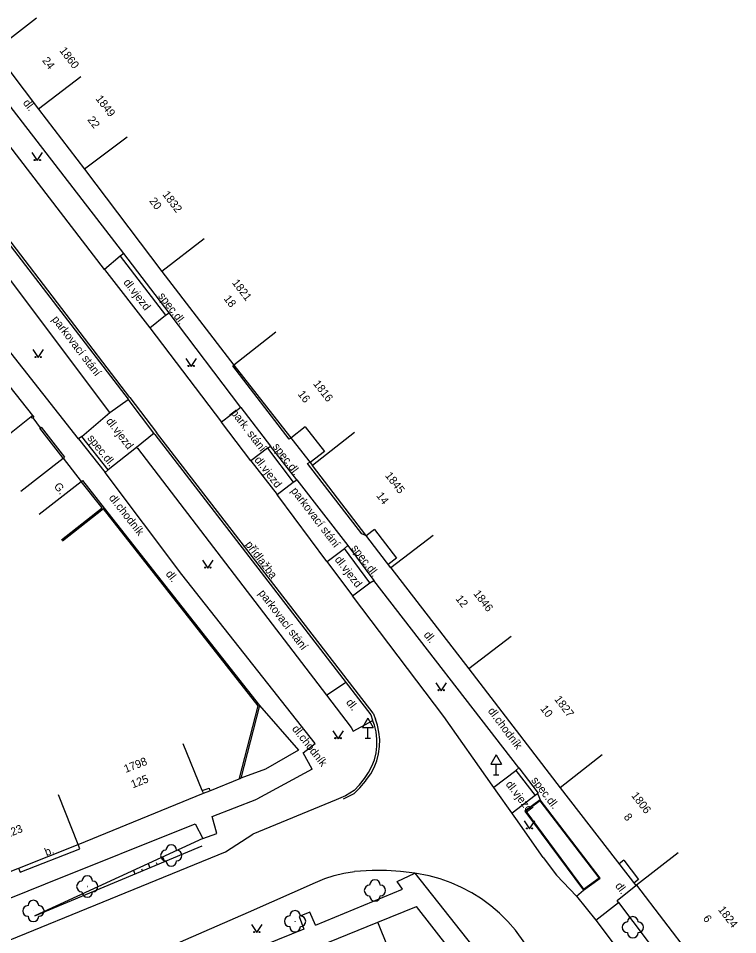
# Model space of a CAD drawing. Extents: x -584400 to -581602, y -1210894 to -1208793.
# Drawn here: x -582330.6 to -582263.1, y -1209260.4 to -1209174.5 of the extents above; entities that cross this region are included whole.
import ezdxf

# ---------------------------------------------------------------- set-up
doc = ezdxf.new("R2010")
doc.units = 0
for name, color, linetype in [('BUDOVY_MĚŘ', 7, 'Continuous'), ('POMOC_POPIS', 7, 'Continuous'), ('ROZHRANÍ_PLOCH', 7, 'Continuous'), ('VÝŠKOPIS', 7, 'Continuous'), ('ZELEŇ', 7, 'Continuous'), ('ZN_DOPLŇKOVÉ', 7, 'Continuous'), ('ZN_KULTUR', 7, 'Continuous'), ('Č_POPIS_EVID', 7, 'Continuous')]:
    doc.layers.add(name, color=color, linetype=linetype)

msp = doc.modelspace()

# ---------------------------------------------------------------- linework, layer by layer
at = {"layer": 'BUDOVY_MĚŘ'}
for points in [[(-582328.89, -1209174.46), (-582332.85, -1209177.52)], [(-582332.85, -1209177.52), (-582328.68, -1209182.98)], [(-582324.71, -1209179.95), (-582328.68, -1209182.98)], [(-582328.68, -1209182.98), (-582324.36, -1209188.61)], [(-582320.38, -1209185.6), (-582324.36, -1209188.61)], [(-582324.36, -1209188.61), (-582317.11, -1209198.19)], [(-582313.15, -1209195.14), (-582317.11, -1209198.19)], [(-582317.11, -1209198.19), (-582310.36, -1209206.96)], [(-582335.8, -1209203.46), (-582329.26, -1209211.68)], [(-582306.42, -1209203.89), (-582310.36, -1209206.96)], [(-582310.36, -1209206.96), (-582303.01, -1209216.37)], [(-582333.17, -1209214.79), (-582329.38, -1209211.78), (-582329.26, -1209211.68)], [(-582299.07, -1209213.3), (-582303.01, -1209216.37)], [(-582330.33, -1209218.77), (-582326.38, -1209215.7), (-582324.69, -1209217.88)], [(-582295.66, -1209225.97), (-582303.01, -1209216.37)], [(-582328.63, -1209220.95), (-582324.69, -1209217.88)], [(-582291.69, -1209222.93), (-582295.66, -1209225.97)], [(-582295.66, -1209225.97), (-582288.32, -1209235.45)], [(-582284.35, -1209232.4), (-582288.32, -1209235.45)], [(-582288.32, -1209235.45), (-582279.78, -1209246.58)], [(-582324.97, -1209251.9), (-582313.23, -1209247.09), (-582313.33, -1209246.86), (-582315.13, -1209242.46)], [(-582275.83, -1209243.51), (-582279.78, -1209246.58)], [(-582279.78, -1209246.58), (-582272.67, -1209255.76)], [(-582324.97, -1209251.9), (-582326.8, -1209247.25)], [(-582336.16, -1209256.33), (-582324.97, -1209251.9)], [(-582268.71, -1209252.7), (-582272.61, -1209255.72)], [(-582272.61, -1209255.72), (-582272.67, -1209255.76)], [(-582272.61, -1209255.72), (-582265.01, -1209265.65)], [(-582296.87, -1209259.19), (-582293.23, -1209257.73)], [(-582286.83, -1209265.95), (-582293.23, -1209257.73)], [(-582307.08, -1209263.34), (-582296.87, -1209259.19)], [(-582294.99, -1209263.83), (-582296.87, -1209259.19)]]:
    msp.add_lwpolyline(points, dxfattribs=at)
at = {"layer": 'ROZHRANÍ_PLOCH'}
for points in [[(-582320.69, -1209196.5), (-582332.74, -1209180.9)], [(-582322.49, -1209197.99), (-582334.59, -1209182.28)], [(-582332.28, -1209194.55), (-582320.28, -1209210.17)], [(-582320.12, -1209210.02), (-582332.07, -1209194.39)], [(-582321.99, -1209211.41), (-582331.51, -1209198.77), (-582331.3, -1209195.83)], [(-582321.03, -1209196.76), (-582322.49, -1209197.99)], [(-582320.69, -1209196.5), (-582321.03, -1209196.76)], [(-582321.03, -1209196.76), (-582316.79, -1209202.29)], [(-582316.45, -1209202.07), (-582320.69, -1209196.5)], [(-582324.93, -1209213.89), (-582337.19, -1209198.36)], [(-582322.49, -1209197.99), (-582318.26, -1209203.46)], [(-582318.26, -1209203.46), (-582316.79, -1209202.29)], [(-582316.79, -1209202.29), (-582316.45, -1209202.07)], [(-582309.73, -1209210.93), (-582316.45, -1209202.07)], [(-582318.26, -1209203.46), (-582311.54, -1209212.31)], [(-582305, -1209213.8), (-582305.17, -1209213.92), (-582310.47, -1209207.04), (-582310.3, -1209206.91)], [(-582321.99, -1209211.41), (-582320.27, -1209210.18)], [(-582317.77, -1209213.46), (-582320.28, -1209210.17)], [(-582320.12, -1209210.02), (-582317.61, -1209213.3)], [(-582324.64, -1209213.65), (-582321.99, -1209211.41)], [(-582309.73, -1209210.93), (-582311.54, -1209212.31)], [(-582309.73, -1209210.93), (-582306.92, -1209214.56)], [(-582308.77, -1209215.94), (-582311.54, -1209212.31)], [(-582303.68, -1209212.76), (-582305.02, -1209213.81)], [(-582303.68, -1209212.76), (-582301.88, -1209215.07), (-582303.22, -1209216.11)], [(-582324.64, -1209213.65), (-582324.93, -1209213.89)], [(-582324.93, -1209213.89), (-582322.45, -1209217.03)], [(-582322.15, -1209216.77), (-582324.64, -1209213.65)], [(-582317.85, -1209213.35), (-582319.5, -1209214.68)], [(-582317.77, -1209213.46), (-582297.51, -1209239.75), (-582297.36, -1209240.26)], [(-582297.31, -1209239.61), (-582317.61, -1209213.3)], [(-582319.5, -1209214.68), (-582322.15, -1209216.77)], [(-582319.5, -1209214.68), (-582319.42, -1209214.75), (-582301.69, -1209237.91)], [(-582307.21, -1209214.76), (-582308.77, -1209215.94)], [(-582307.21, -1209214.76), (-582306.92, -1209214.56)], [(-582307.21, -1209214.76), (-582304.8, -1209217.94)], [(-582304.46, -1209217.71), (-582306.92, -1209214.56)], [(-582308.77, -1209215.94), (-582306.31, -1209219.1)], [(-582297.87, -1209223.01), (-582298.36, -1209222.8), (-582303.45, -1209216.19), (-582303.26, -1209216.06)], [(-582322.45, -1209217.03), (-582322.15, -1209216.77)], [(-582315.25, -1209226.59), (-582322.45, -1209217.03)], [(-582306.31, -1209219.1), (-582304.8, -1209217.94)], [(-582304.8, -1209217.94), (-582304.46, -1209217.71)], [(-582304.46, -1209217.71), (-582299.67, -1209223.88)], [(-582301.65, -1209225.37), (-582306.25, -1209219.19), (-582306.31, -1209219.1)], [(-582297.18, -1209222.38), (-582297.96, -1209222.98)], [(-582297.18, -1209222.38), (-582295.12, -1209225.07), (-582295.89, -1209225.67)], [(-582301.63, -1209225.39), (-582299.99, -1209224.15)], [(-582299.99, -1209224.15), (-582299.67, -1209223.88)], [(-582297.62, -1209227.38), (-582299.99, -1209224.15)], [(-582299.67, -1209223.88), (-582297.24, -1209227.17)], [(-582301.65, -1209225.37), (-582299.24, -1209228.59)], [(-582303.04, -1209244.86), (-582303.86, -1209243.32), (-582302.76, -1209242.45), (-582315.25, -1209226.59)], [(-582299.24, -1209228.6), (-582297.62, -1209227.38)], [(-582297.62, -1209227.38), (-582297.24, -1209227.17)], [(-582283.65, -1209244.72), (-582297.24, -1209227.17)], [(-582281.36, -1209253.14), (-582283.93, -1209249.46), (-582286.15, -1209246.33), (-582290.68, -1209239.92), (-582299.24, -1209228.59)], [(-582301.69, -1209237.91), (-582299.88, -1209236.68)], [(-582301.69, -1209237.91), (-582299.37, -1209240.95), (-582299.17, -1209241.27), (-582297.35, -1209240.28)], [(-582307.98, -1209238.89), (-582304.32, -1209243.05), (-582307.41, -1209244.85), (-582309.73, -1209245.7)], [(-582297.31, -1209239.61), (-582297.1, -1209240.16)], [(-582298.11, -1209245.71), (-582297.73, -1209245.17), (-582297.43, -1209244.58), (-582297.19, -1209243.97), (-582297.03, -1209243.33), (-582296.95, -1209242.68), (-582296.95, -1209242.02), (-582297.03, -1209241.36), (-582297.19, -1209240.72), (-582297.36, -1209240.26)], [(-582297.92, -1209245.82), (-582297.53, -1209245.27), (-582297.21, -1209244.68), (-582296.97, -1209244.05), (-582296.8, -1209243.4), (-582296.7, -1209242.73), (-582296.69, -1209242.05), (-582296.76, -1209241.38), (-582296.91, -1209240.73), (-582297.1, -1209240.16)], [(-582303.04, -1209244.86), (-582308.2, -1209247.65)], [(-582283.94, -1209244.97), (-582283.65, -1209244.72)], [(-582283.65, -1209244.72), (-582281.83, -1209247.1), (-582281.9, -1209247.17)], [(-582299.09, -1209246.85), (-582298.58, -1209246.32), (-582298.13, -1209245.73), (-582298.11, -1209245.71)], [(-582285.99, -1209246.54), (-582283.94, -1209244.97)], [(-582283.94, -1209244.97), (-582282.1, -1209247.31)], [(-582299.13, -1209247.16), (-582298.56, -1209246.6), (-582298.03, -1209245.98), (-582297.92, -1209245.82)], [(-582299.09, -1209246.85), (-582299.9, -1209247.35), (-582300.78, -1209247.73), (-582308.6, -1209250.94)], [(-582299.13, -1209247.16), (-582300.11, -1209247.67)], [(-582282.1, -1209247.31), (-582284.27, -1209248.98)], [(-582281.9, -1209247.17), (-582282.1, -1209247.31)], [(-582281.9, -1209247.17), (-582281.82, -1209247.26)], [(-582281.82, -1209247.26), (-582281.63, -1209247.72)], [(-582313.27, -1209251.33), (-582311.98, -1209250.89), (-582312.4, -1209249.28), (-582308.2, -1209247.65)], [(-582281.63, -1209247.72), (-582283.08, -1209248.77), (-582277.59, -1209256.18)], [(-582281.65, -1209247.82), (-582282.99, -1209248.79), (-582277.57, -1209256.09), (-582276.11, -1209255.04), (-582281.65, -1209247.82)], [(-582277.59, -1209256.18), (-582276.01, -1209255.05), (-582281.63, -1209247.72)], [(-582354.55, -1209266.27), (-582328.04, -1209255.6), (-582313.99, -1209249.96), (-582313.27, -1209251.33)], [(-582370.5, -1209276), (-582364.44, -1209274.31), (-582342.86, -1209265.53), (-582311.15, -1209252.59), (-582308.6, -1209250.94)], [(-582330.56, -1209254.12), (-582330.41, -1209254.51), (-582324.81, -1209252.3), (-582324.97, -1209251.9)], [(-582281.36, -1209253.14), (-582280.1, -1209254.77)], [(-582273.81, -1209253.37), (-582274.25, -1209253.71)], [(-582273.81, -1209253.37), (-582272.41, -1209255.18), (-582272.85, -1209255.52)], [(-582293.41, -1209254.6), (-582294.73, -1209254.43), (-582296.07, -1209254.34), (-582297.4, -1209254.33), (-582299.06, -1209254.43)], [(-582319.54, -1209262.83), (-582309.01, -1209258.25), (-582302.7, -1209255.48), (-582301.84, -1209255.1), (-582300.96, -1209254.8), (-582300.05, -1209254.58), (-582299.06, -1209254.43)], [(-582302.72, -1209259.46), (-582294.57, -1209256.1), (-582295.06, -1209255.37), (-582293.41, -1209254.6), (-582286.91, -1209262.8)], [(-582272.97, -1209274.73), (-582276.9, -1209269.78), (-582283.97, -1209259.95), (-582284.68, -1209259.13), (-582285.45, -1209258.36), (-582286.27, -1209257.66), (-582287.14, -1209257.01), (-582288.05, -1209256.44), (-582289.01, -1209255.93), (-582290, -1209255.49), (-582291.02, -1209255.13), (-582292.07, -1209254.85), (-582293.41, -1209254.6)], [(-582280.1, -1209254.77), (-582278.25, -1209256.74)], [(-582274.29, -1209257.36), (-582274.44, -1209257.16), (-582272.67, -1209255.76)], [(-582278.25, -1209256.74), (-582277.59, -1209256.18)], [(-582278.25, -1209256.74), (-582276.41, -1209259)], [(-582276.41, -1209259), (-582274.29, -1209257.36)], [(-582274.29, -1209257.36), (-582268.83, -1209264.58)], [(-582302.72, -1209259.46), (-582303.23, -1209258.25), (-582304.26, -1209258.66), (-582303.81, -1209259.86), (-582315.84, -1209264.73)], [(-582276.41, -1209259), (-582271.31, -1209265.8)]]:
    msp.add_lwpolyline(points, dxfattribs=at)
at = {"layer": 'VÝŠKOPIS'}
for points in [[(-582313.27, -1209251.33), (-582329.04, -1209258.58), (-582313.34, -1209252.03)], [(-582317.06, -1209253.07), (-582316.88, -1209253.5)], [(-582319.78, -1209254.33), (-582319.65, -1209254.66)], [(-582319.03, -1209254.19), (-582318.95, -1209254.37)], [(-582318.42, -1209253.7), (-582318.26, -1209254.08)], [(-582317.66, -1209253.59), (-582317.57, -1209253.79)]]:
    msp.add_lwpolyline(points, dxfattribs=at)
at = {"layer": 'ZELEŇ'}
for centre in [(-582316.24, -1209252.94), (-582324.11, -1209255.84), (-582297.14, -1209256.22), (-582329.17, -1209258.14), (-582304.63, -1209259.11), (-582272.96, -1209259.67)]:
    msp.add_circle(centre, 0.0005, dxfattribs=at)
for centre, start, end in [((-582316.74, -1209252.94), 89.99999, 269.99999), ((-582316.24, -1209252.44), 0, 179.99999), ((-582315.74, -1209252.94), 270, 89.99999), ((-582316.24, -1209253.44), 179.99999, 359.99999), ((-582324.11, -1209255.34), 0, 179.99999), ((-582297.14, -1209255.72), 0, 179.99999), ((-582324.61, -1209255.84), 89.99999, 269.99999), ((-582323.61, -1209255.84), 270, 89.99999), ((-582297.64, -1209256.22), 89.99999, 269.99999), ((-582296.64, -1209256.22), 270, 89.99999), ((-582324.11, -1209256.34), 179.99999, 359.99999), ((-582297.14, -1209256.72), 179.99999, 359.99999), ((-582329.67, -1209258.14), 89.99999, 269.99999), ((-582329.17, -1209257.64), 0, 179.99999), ((-582328.67, -1209258.14), 270, 89.99999), ((-582329.17, -1209258.64), 179.99999, 359.99999), ((-582305.13, -1209259.11), 89.99999, 269.99999), ((-582304.63, -1209258.61), 0, 179.99999), ((-582304.13, -1209259.11), 270, 89.99999), ((-582272.96, -1209259.17), 0, 179.99999), ((-582273.46, -1209259.67), 89.99999, 269.99999), ((-582272.46, -1209259.67), 270, 89.99999), ((-582304.63, -1209259.61), 179.99999, 359.99999), ((-582272.96, -1209260.17), 179.99999, 359.99999)]:
    msp.add_arc(centre, 0.5, start, end, dxfattribs=at)
at = {"layer": 'ZN_DOPLŇKOVÉ'}
for p, q in [((-582297.8, -1209240.074), (-582298.3, -1209240.94)), ((-582297.8, -1209240.074), (-582297.3, -1209240.94)), ((-582298.3, -1209240.94), (-582297.3, -1209240.94)), ((-582297.8, -1209241.94), (-582297.8, -1209240.94)), ((-582298.05, -1209241.94), (-582297.55, -1209241.94)), ((-582285.77, -1209243.504), (-582286.27, -1209244.37)), ((-582285.77, -1209243.504), (-582285.27, -1209244.37)), ((-582286.27, -1209244.37), (-582285.27, -1209244.37)), ((-582285.77, -1209245.37), (-582285.77, -1209244.37)), ((-582286.02, -1209245.37), (-582285.52, -1209245.37))]:
    msp.add_line(p, q, dxfattribs=at)
for points in [[(-582329.25, -1209211.95), (-582329.38, -1209211.78)], [(-582329.26, -1209211.68), (-582329.13, -1209211.86)], [(-582329.25, -1209211.95), (-582329.13, -1209211.86)], [(-582328.49, -1209212.84), (-582329.19, -1209211.9)], [(-582328.55, -1209212.89), (-582328.44, -1209212.8), (-582326.26, -1209215.61)], [(-582326.38, -1209215.7), (-582328.55, -1209212.89)], [(-582326.38, -1209215.7), (-582326.26, -1209215.61)], [(-582326.54, -1209223.35), (-582322.73, -1209220.34), (-582324.69, -1209217.88)], [(-582324.69, -1209217.88), (-582324.57, -1209217.78), (-582322.52, -1209220.37), (-582322.6, -1209220.43)], [(-582322.6, -1209220.43), (-582326.44, -1209223.47)], [(-582309.83, -1209245.68), (-582308.09, -1209238.91), (-582322.6, -1209220.43)], [(-582322.52, -1209220.37), (-582307.98, -1209238.89), (-582309.73, -1209245.7)], [(-582312.61, -1209246.88), (-582309.73, -1209245.7)], [(-582309.83, -1209245.68), (-582309.73, -1209245.7)], [(-582313.33, -1209246.86), (-582312.69, -1209246.64), (-582312.61, -1209246.88)], [(-582313.23, -1209247.09), (-582312.61, -1209246.88)]]:
    msp.add_lwpolyline(points, dxfattribs=at)
at = {"layer": 'ZN_KULTUR'}
for points in [[(-582329.3, -1209187.05), (-582328.8, -1209187.8), (-582328.3, -1209187.05)], [(-582329.23, -1209205.52), (-582328.73, -1209206.27), (-582328.23, -1209205.52)], [(-582314.88, -1209206.35), (-582314.38, -1209207.1), (-582313.88, -1209206.35)], [(-582313.31, -1209225.25), (-582312.81, -1209226), (-582312.31, -1209225.25)], [(-582291.44, -1209236.74), (-582290.94, -1209237.49), (-582290.44, -1209236.74)], [(-582301.1, -1209241.24), (-582300.6, -1209241.99), (-582300.1, -1209241.24)], [(-582283.14, -1209249.7), (-582282.64, -1209250.45), (-582282.14, -1209249.7)], [(-582308.72, -1209259.42), (-582308.22, -1209260.17), (-582307.72, -1209259.42)]]:
    msp.add_lwpolyline(points, dxfattribs=at)
for centre in [(-582329.05, -1209187.75), (-582328.55, -1209187.75), (-582328.98, -1209206.22), (-582328.48, -1209206.22), (-582314.63, -1209207.05), (-582314.13, -1209207.05), (-582313.06, -1209225.95), (-582312.56, -1209225.95), (-582291.19, -1209237.44), (-582290.69, -1209237.44), (-582300.85, -1209241.94), (-582300.35, -1209241.94), (-582282.89, -1209250.4), (-582282.39, -1209250.4), (-582308.47, -1209260.12), (-582307.97, -1209260.12)]:
    msp.add_circle(centre, 0.05, dxfattribs=at)

# ---------------------------------------------------------------- texts
at = {"layer": 'POMOC_POPIS'}
for s, rotation, p in [('dl.', 307.29692, (-582330.19, -1209182.39)), ('dl.vjezd', 307.78336, (-582320.77, -1209199.23)), ('spec.dl.', 307.32574, (-582317.51, -1209200.5)), ('parkovací stání', 307.44314, (-582327.47, -1209202.69)), ('park. stání', 307.44314, (-582310.69, -1209211.44)), ('dl.vjezd', 307.78336, (-582322.39, -1209212.25)), ('spec.dl.', 308.35557, (-582324.15, -1209213.83)), ('spec.dl.', 307.32574, (-582306.77, -1209214.62)), ('dl.vjezd', 307.78336, (-582308.48, -1209215.87)), ('G.', 308.11241, (-582327.29, -1209218.34)), ('dl.chodník', 308.20614, (-582322.13, -1209219.43)), ('parkovací stání', 307.44314, (-582305.06, -1209218.76)), ('přídlažba', 307.44314, (-582309.34, -1209223.79)), ('spec.dl.', 307.32574, (-582299.4, -1209224.14)), ('dl.vjezd', 307.78336, (-582300.95, -1209225.21)), ('dl.', 308.20614, (-582316.8, -1209226.56)), ('parkovací stání', 307.44314, (-582308.1, -1209228.36)), ('dl.', 308.20614, (-582292.61, -1209232.27)), ('dl.', 307.44314, (-582299.89, -1209238.6)), ('dl.chodník', 306.87912, (-582286.59, -1209239.4)), ('dl.chodník', 308.20614, (-582304.96, -1209241.08)), ('spec.dl.', 307.32574, (-582282.52, -1209245.9)), ('dl.vjezd', 307.78336, (-582284.92, -1209246.28)), ('b.', 21.5596, (-582327.94, -1209253.01)), ('dl.', 306.73049, (-582274.65, -1209255.79))]:
    msp.add_text(s, height=0.75, rotation=rotation, dxfattribs=at).set_placement(p)
at = {"layer": 'Č_POPIS_EVID'}
for s, rotation, p in [('1860', 307.35003, (-582326.76, -1209177.49)), ('24', 307.35003, (-582328.38, -1209178.43)), ('1849', 307.67771, (-582323.37, -1209182.01)), ('22', 307.47213, (-582324.14, -1209183.98)), ('1832', 307.12652, (-582317.1, -1209190.98)), ('20', 307.12652, (-582318.34, -1209191.59)), ('1821', 307.67771, (-582310.58, -1209199.26)), ('18', 307.59761, (-582311.36, -1209200.75)), ('1816', 307.96459, (-582302.97, -1209208.73)), ('16', 307.96459, (-582304.42, -1209209.7)), ('1845', 307.67771, (-582296.23, -1209217.33)), ('14', 307.46766, (-582297.05, -1209219.22)), ('12', 307.77264, (-582289.62, -1209228.88)), ('1846', 307.77264, (-582287.95, -1209228.4)), ('1827', 307.48743, (-582280.36, -1209238.3)), ('10', 307.48743, (-582281.67, -1209239.19)), ('1798', 21.0876, (-582320.51, -1209245.2)), ('125', 21.55393, (-582319.85, -1209246.65)), ('1806', 307.67771, (-582273.14, -1209247.33)), ('8', 307.77247, (-582273.85, -1209249.34)), ('123', 21.55393, (-582331.66, -1209251.32)), ('1824', 307.48743, (-582265, -1209258.03)), ('6', 307.42784, (-582266.42, -1209258.86))]:
    msp.add_text(s, height=0.75, rotation=rotation, dxfattribs=at).set_placement(p)

doc.saveas('drawing.dxf')
